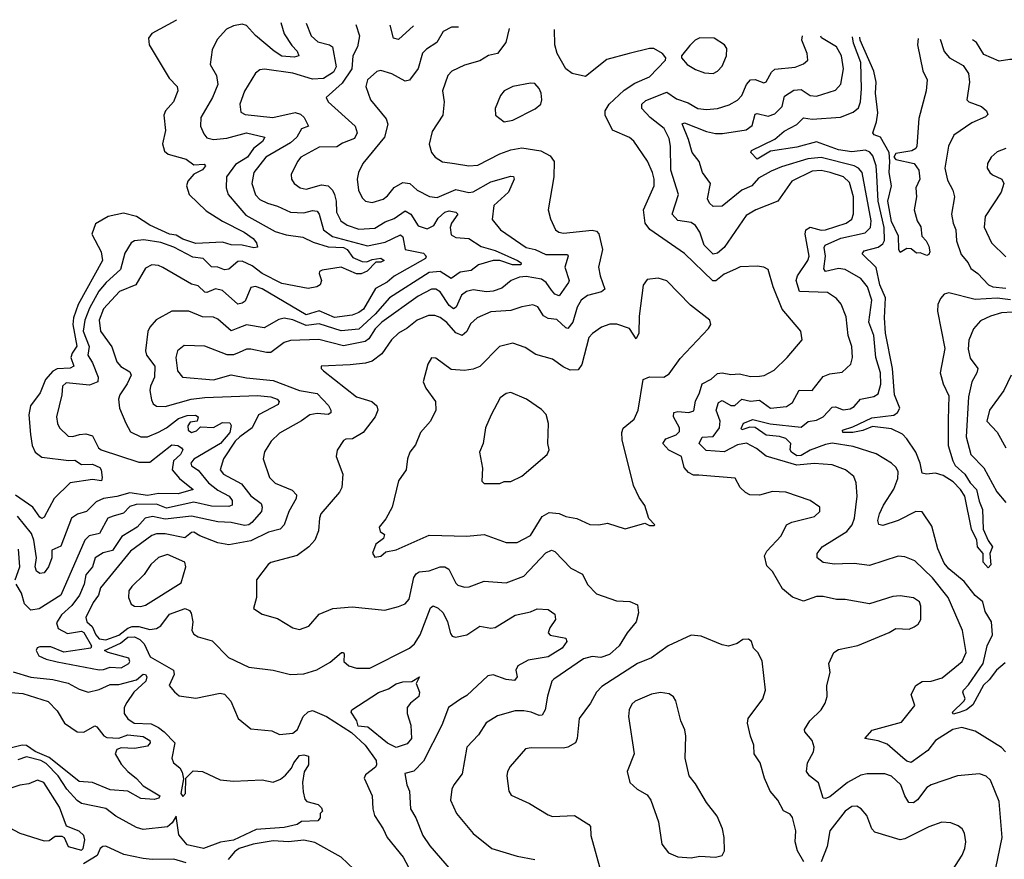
# Model space of a CAD drawing. Extents: x 1552294 to 1694791, y 811929 to 917222.
# Tile 627 of 643: x 1679214 to 1683688, y 910686 to 914499. Entities that reach past the tile are written whole.
import ezdxf

# ---------------------------------------------------------------- set-up
doc = ezdxf.new("R2010")
doc.units = 0

msp = doc.modelspace()

# ---------------------------------------------------------------- linework, layer by layer
at = {"layer": '0CON10XD'}
for points in [[(1679926.2, 914498.6), (1679924.2, 914495), (1679814.6, 914435.4), (1679800, 914415), (1679801.9, 914385), (1679892.7, 914232.7), (1679928.9, 914195), (1679932.2, 914175), (1679912.2, 914125), (1679876.7, 914085), (1679868.5, 914065), (1679877.1, 913995), (1679863.6, 913935), (1679872, 913902), (1679888.5, 913888.5), (1679970, 913865), (1680005, 913839.6), (1680052.7, 913842.7), (1680058, 913835), (1680045, 913817.1), (1680005, 913796.9), (1679977.8, 913765), (1679972.2, 913745), (1679983.5, 913705), (1680060.7, 913630.7), (1680135, 913583.6), (1680234.1, 913534.1), (1680275, 913505.4), (1680290.4, 913485), (1680294.2, 913465.8), (1680278, 913462), (1680225, 913474.8), (1680175, 913476), (1680135, 913488), (1680015, 913481.8), (1679955, 913502.8), (1679925, 913520.4), (1679894.8, 913524.8), (1679805, 913565.4), (1679745, 913605.3), (1679685, 913620.8), (1679615.4, 913604.6), (1679558.3, 913571.7), (1679542.2, 913525), (1679584.8, 913444.8), (1679590.6, 913405), (1679480, 913205), (1679458.8, 913145), (1679455.1, 913114.9), (1679473.2, 913016.8), (1679452, 912985), (1679446.7, 912965), (1679459.7, 912925), (1679443.5, 912916.5), (1679385, 912913), (1679365, 912903.3), (1679332, 912865), (1679306.7, 912805), (1679263.8, 912745), (1679255.9, 912705), (1679263.3, 912615), (1679270.6, 912565), (1679284.3, 912534.3), (1679315, 912512.4), (1679437.5, 912497.5), (1679465, 912498.9), (1679495, 912478.9), (1679545, 912480), (1679577.5, 912465), (1679584.3, 912455), (1679589.5, 912419.5), (1679586, 912405), (1679545, 912410.4), (1679443.1, 912395), (1679370.8, 912325), (1679325, 912239.4), (1679315, 912234.5), (1679305, 912239.5), (1679273.1, 912285), (1679195, 912339.3)], [(1680515.3, 914483.3), (1680538.9, 914425), (1680568.1, 914398.1), (1680622, 914385), (1680635.3, 914375.3), (1680652.6, 914285), (1680640.3, 914259.7), (1680595, 914231.8), (1680545, 914228), (1680455, 914256.2), (1680326.2, 914273.8), (1680305, 914270.9), (1680285, 914255.7), (1680235, 914174.4), (1680214, 914115), (1680219.5, 914079.5), (1680238.1, 914068.1), (1680363.9, 914053.9), (1680465, 914077.9), (1680490.3, 914070.3), (1680507.1, 914055), (1680526.7, 914015), (1680495, 914002.7), (1680474, 913965), (1680445, 913940), (1680332.2, 913875), (1680278.2, 913805), (1680268.9, 913755), (1680285, 913703.8), (1680305, 913682.8), (1680339.4, 913665), (1680385, 913652.1), (1680445, 913624.2), (1680505, 913621.1), (1680545, 913632.5), (1680565, 913629.1), (1680575, 913616.2), (1680594.1, 913544.1), (1680634.6, 913514.6), (1680795, 913471.2), (1680875, 913487.8), (1680945, 913521.3), (1680955, 913512), (1680964.8, 913454.8), (1681048.7, 913438.7), (1681061.5, 913425), (1681058.2, 913415), (1680915, 913333.8), (1680883.2, 913306.8), (1680831.4, 913278.6), (1680776.2, 913185), (1680755, 913168.9), (1680725, 913157.6), (1680645, 913147), (1680575, 913176.9), (1680515, 913158.2), (1680315, 913276.7), (1680285, 913286.9), (1680265, 913282), (1680238.7, 913221.3), (1680225, 913210.9), (1680205, 913207.5), (1680135, 913269.7), (1680103, 913277), (1680065, 913259.2), (1680055, 913261), (1680025, 913289.6), (1679995, 913297.5), (1679865, 913373.8), (1679845, 913382.9), (1679814, 913386), (1679785, 913371.1), (1679741.8, 913295), (1679667.1, 913265), (1679595, 913185.4), (1679574.8, 913135), (1679581.2, 913085), (1679632.8, 913012.8), (1679654.8, 912944.8), (1679674.2, 912924.2), (1679715, 912899.1), (1679721.2, 912885), (1679702.8, 912845), (1679668.9, 912795), (1679662.9, 912775), (1679667.5, 912735), (1679695.9, 912665.9), (1679717.8, 912627.8), (1679765, 912605.3), (1679795, 912604.7), (1679845.4, 912625.4), (1679881.2, 912645), (1679935, 912687.9), (1679975, 912701.9), (1680012.8, 912702.8), (1680025.4, 912695), (1680020.6, 912675), (1679989.3, 912670.7), (1679977.3, 912655), (1679978.9, 912635), (1679995, 912623.7), (1680018, 912632), (1680035, 912650.7), (1680095, 912647), (1680135, 912670.2), (1680168.8, 912668.8), (1680175.3, 912655.3), (1680169.3, 912625), (1680126.8, 912575), (1680005, 912503.9), (1679990.9, 912485), (1679995, 912472.6), (1680025, 912453.4), (1680071.6, 912395), (1680115, 912362.1), (1680165.8, 912335), (1680178.7, 912315), (1680178.7, 912295), (1680165, 912288.4), (1680085, 912290.1), (1680005, 912307.2), (1679881.1, 912281.1), (1679835, 912298.9), (1679743.3, 912296.7), (1679715, 912288.1), (1679685, 912257.8), (1679638.8, 912245), (1679614.2, 912235), (1679576.9, 912165), (1679530, 912155), (1679510.2, 912135), (1679400.7, 911885), (1679302.9, 911822.9), (1679265, 911818.1), (1679236.2, 911846.2), (1679222.5, 911895), (1679197.9, 911935)], [(1680401.2, 914486.2), (1680415.2, 914435), (1680450.8, 914380.8), (1680475.4, 914355), (1680482.5, 914335), (1680461.8, 914328.2), (1680405, 914332.4), (1680369.7, 914355), (1680286.2, 914426.2), (1680245, 914472.7), (1680225, 914477.9), (1680185, 914471.5), (1680153.1, 914455), (1680111.7, 914408.3), (1680088.6, 914361.4), (1680078.9, 914295), (1680108.5, 914245), (1680113.9, 914205), (1680090, 914145), (1680037.5, 914055), (1680036.1, 914015), (1680050.4, 913980.4), (1680065, 913962.7), (1680095, 913954), (1680155, 913960), (1680244.3, 913984.3), (1680327.5, 913965), (1680317.7, 913945), (1680276.2, 913913.8), (1680248.8, 913875), (1680195, 913841.6), (1680153.2, 913785), (1680152.1, 913735), (1680161.5, 913705), (1680205.8, 913654.2), (1680240.9, 913610.9), (1680375, 913536.8), (1680425, 913521.9), (1680500.5, 913510.5), (1680548.2, 913488.2), (1680615, 913467.9), (1680685, 913464.5), (1680702.2, 913455), (1680728.3, 913418.3), (1680770.5, 913400.5), (1680791.4, 913398.6), (1680815, 913409.6), (1680854.7, 913415.3), (1680870, 913405), (1680855, 913397.8), (1680831.7, 913398.3), (1680792.5, 913357.5), (1680765, 913344.1), (1680745, 913345.3), (1680675, 913375.2), (1680589.1, 913360.9), (1680576.7, 913355), (1680574.1, 913345.9), (1680585.8, 913315), (1680578.8, 913295), (1680564.4, 913285.6), (1680525, 913278.8), (1680405, 913301.5), (1680315, 913345.6), (1680270.8, 913380.8), (1680225, 913401.5), (1680205, 913401.3), (1680165, 913365.3), (1680145, 913363.4), (1680115, 913375.6), (1680085, 913376.2), (1680047.1, 913415), (1680000.8, 913420.8), (1679915, 913465.6), (1679855, 913487.7), (1679778.6, 913498.6), (1679735.2, 913494.8), (1679720, 913485), (1679691.9, 913438.1), (1679672.5, 913365), (1679606.5, 913305), (1679574.3, 913265.7), (1679531.3, 913188.7), (1679510, 913135), (1679503.1, 913085), (1679530.2, 913015), (1679524.1, 912975), (1679545, 912940), (1679570, 912875), (1679568.9, 912855), (1679531.5, 912838.5), (1679425, 912849.3), (1679408.2, 912835), (1679405.3, 912795), (1679381.8, 912695), (1679385.6, 912665), (1679395.4, 912645.4), (1679435, 912607.5), (1679455, 912605.5), (1679486.2, 912615), (1679515, 912617.8), (1679545, 912608.9), (1679572.7, 912555), (1679584.8, 912544.8), (1679755, 912490.3), (1679805, 912488.9), (1679905, 912567.9), (1679932, 912565), (1679950, 912555), (1679955.6, 912545), (1679944.4, 912525), (1679913.5, 912495), (1679906.7, 912455), (1679940.3, 912415), (1680002.2, 912365), (1679934.1, 912345.9), (1679845, 912347.8), (1679795, 912337.8), (1679715, 912350.6), (1679655, 912333.5), (1679595, 912325.2), (1679561.3, 912308.7), (1679517.1, 912265), (1679477.2, 912252.8), (1679450, 912235), (1679401.7, 912108.3), (1679359.7, 912090.3), (1679360.2, 912055), (1679345.7, 912015), (1679325, 911987.5), (1679305, 911984.6), (1679291.1, 911995), (1679284.4, 912015), (1679290.4, 912055), (1679278.8, 912135), (1679268, 912165), (1679203.4, 912245)], [(1680741.3, 914477.4), (1680758.2, 914425), (1680749.4, 914375), (1680728.1, 914335), (1680723.4, 914275), (1680679.1, 914210.9), (1680607.1, 914145), (1680615.6, 914125), (1680737.9, 914015), (1680746.9, 913985), (1680735, 913959.1), (1680681.3, 913938.7), (1680655, 913921.9), (1680575, 913919.2), (1680491.5, 913875), (1680475.6, 913855), (1680447.5, 913795), (1680449.2, 913775), (1680461.4, 913755), (1680488, 913735), (1680515, 913728.5), (1680585, 913748.7), (1680615, 913744.1), (1680634.7, 913725), (1680644.3, 913704.3), (1680652.3, 913675), (1680654.2, 913625), (1680673.8, 913585), (1680701.9, 913565), (1680755, 913547.4), (1680827.4, 913552.6), (1680875, 913581.2), (1680915, 913595.8), (1680965, 913630.3), (1680991.2, 913615), (1681025, 913562.2), (1681065, 913549.2), (1681095, 913564.7), (1681115, 913597.5), (1681145, 913624.7), (1681165, 913630.2), (1681195.3, 913625.3), (1681204.4, 913615), (1681176.4, 913575), (1681169.5, 913555), (1681175, 913521.9), (1681195, 913510), (1681255, 913504.8), (1681311.4, 913468.6), (1681375, 913450.9), (1681475.5, 913405), (1681492.1, 913395), (1681490.8, 913385), (1681453.8, 913385), (1681395.4, 913405.4), (1681365, 913404.7), (1681298.9, 913385), (1681265, 913359.7), (1681215, 913352.4), (1681175, 913323.5), (1681125, 913355.2), (1681075, 913351.4), (1680894.9, 913235.1), (1680828.7, 913161.3), (1680755, 913093.3), (1680675, 913085.5), (1680575, 913117.6), (1680515, 913110.5), (1680455, 913135.7), (1680416.3, 913143.7), (1680392.1, 913137.9), (1680325, 913098.9), (1680245, 913113.7), (1680205, 913098.2), (1680175, 913085.4), (1680115, 913138.2), (1680095, 913148), (1680045, 913149.4), (1679982.5, 913175), (1679905, 913175.5), (1679834.7, 913135.3), (1679805, 913102.5), (1679796.9, 913083.1), (1679785.4, 912995), (1679790.7, 912975), (1679828, 912925), (1679827, 912875), (1679808.7, 912835), (1679805.9, 912815), (1679812.3, 912772.3), (1679821.1, 912755), (1679835, 912744.5), (1679875, 912741.9), (1679993.7, 912776.3), (1680055, 912783.9), (1680295, 912792.5), (1680355.5, 912785.5), (1680384.4, 912775), (1680393.1, 912765), (1680389.1, 912750.9), (1680299.5, 912705), (1680270, 912645), (1680215, 912605.2), (1680193.4, 912585), (1680140.4, 912505), (1680124.6, 912455), (1680140, 912435), (1680221.1, 912391.1), (1680265, 912337.1), (1680311.3, 912301.3), (1680316.1, 912285), (1680312.5, 912265), (1680268.8, 912215), (1680254.8, 912205.2), (1680235, 912202.6), (1680175, 912215.5), (1680115, 912219.3), (1679995, 912244.4), (1679875, 912230.4), (1679817.5, 912242.5), (1679784.3, 912235.7), (1679747.1, 912195), (1679678.7, 912151.3), (1679635, 912088.8), (1679592.7, 912077.3), (1679557.3, 912055), (1679544.8, 912015), (1679515, 911978.1), (1679506.3, 911935), (1679485.5, 911885), (1679451.3, 911838.7), (1679403.5, 911796.5), (1679380.6, 911759.4), (1679389.4, 911735), (1679431.2, 911711.2), (1679495, 911722.1), (1679505, 911716.5), (1679540.8, 911655), (1679537.8, 911645), (1679415, 911627.5), (1679355, 911650.4), (1679305, 911650.4), (1679294.1, 911645.9), (1679289.6, 911635), (1679300.8, 911610.8), (1679334.4, 911594.4), (1679385, 911582.2), (1679575, 911547.3), (1679595, 911547.5), (1679625, 911558.5), (1679675, 911555.5), (1679709.6, 911575), (1679714.6, 911585), (1679709.6, 911599.6), (1679615.7, 911625), (1679600, 911635), (1679671.6, 911668.4), (1679705.6, 911695), (1679735, 911696.3), (1679760, 911685), (1679780, 911665), (1679806.7, 911605), (1679912.2, 911545), (1679916.4, 911525), (1679893.5, 911475), (1679916.7, 911446.7), (1679938.2, 911428.2), (1680015, 911417.6), (1680125, 911441.1), (1680145, 911436.2), (1680173.6, 911405), (1680206, 911325), (1680265, 911278), (1680359.7, 911269.7), (1680395, 911252.9), (1680455, 911259.4), (1680476.5, 911275), (1680502, 911335), (1680524.3, 911355.7), (1680545, 911362.1), (1680608.5, 911335), (1680722.1, 911262.1), (1680784, 911205), (1680833.9, 911135), (1680835.5, 911115), (1680830, 911105), (1680785, 911070), (1680778.5, 911055), (1680815.5, 910975), (1680818.8, 910915), (1680826.8, 910885), (1680865.4, 910825), (1680883.1, 910785), (1680956.1, 910696.1), (1680980.5, 910650.5)], [(1681438.4, 914459.1), (1681422.7, 914395), (1681385.6, 914345), (1681344.7, 914335.3), (1681305, 914311.8), (1681235, 914292.5), (1681178, 914265), (1681158.9, 914245), (1681135.6, 914175), (1681142.2, 914125), (1681136.9, 914065), (1681088.8, 913991.2), (1681074.2, 913934.2), (1681085.8, 913895), (1681102, 913875), (1681135, 913853.1), (1681190, 913845), (1681255, 913835.4), (1681295, 913838.8), (1681395, 913890), (1681445, 913908), (1681495, 913916.2), (1681582.6, 913902.6), (1681625, 913881.2), (1681642.5, 913855), (1681641.1, 913785), (1681615.8, 913635.8), (1681626.1, 913593.9), (1681648.6, 913545), (1681663.5, 913533.5), (1681685, 913529.3), (1681815, 913543.1), (1681835, 913538.2), (1681845, 913526.9), (1681861.6, 913455), (1681843.8, 913375), (1681850.9, 913335), (1681872.7, 913275), (1681857, 913263), (1681793.3, 913246.7), (1681765, 913224.6), (1681746.2, 913193.8), (1681727.7, 913125), (1681705, 913096.2), (1681695, 913099.1), (1681655, 913136.9), (1681615, 913142.5), (1681594.2, 913154.2), (1681567.5, 913195), (1681545, 913204.4), (1681495.6, 913195.6), (1681445, 913177.7), (1681355, 913171.8), (1681293.3, 913145), (1681262.4, 913117.6), (1681245, 913082.5), (1681225, 913064.7), (1681195, 913077.5), (1681155, 913123.3), (1681125, 913146.2), (1681100, 913155), (1681071.2, 913155), (1681020, 913135), (1680975, 913097.5), (1680935, 913074.6), (1680903.1, 913045), (1680858.8, 912981.2), (1680815, 912948.9), (1680785, 912939.3), (1680715, 912931.5), (1680583.9, 912926.1), (1680583.3, 912915), (1680593.8, 912905), (1680745, 912786.5), (1680814.7, 912764.7), (1680836.9, 912745), (1680840.9, 912725), (1680829.1, 912695), (1680775, 912624.4), (1680725.9, 912595.9), (1680695.7, 912594.3), (1680685, 912588), (1680655.9, 912544.1), (1680652, 912515), (1680681.9, 912435), (1680677.3, 912375), (1680666.6, 912353.4), (1680582.5, 912255), (1680575.5, 912235), (1680572.2, 912177.8), (1680554.4, 912135), (1680528.1, 912105), (1680475, 912066.5), (1680355.5, 912034.5), (1680342.9, 912025), (1680290, 911955), (1680290, 911875), (1680276.2, 911825), (1680315, 911799.4), (1680385, 911779.4), (1680455, 911736.7), (1680485, 911730), (1680527.5, 911745), (1680575, 911799.2), (1680637.5, 911825), (1680725, 911832.7), (1680873.2, 911816.8), (1680935, 911833.5)], [(1681207.8, 914465.2), (1681176, 914464), (1681137.7, 914445), (1681109.1, 914395), (1681061.9, 914365), (1681043.9, 914346.1), (1681025, 914277.5), (1680985, 914223.3), (1680965, 914219.1), (1680905, 914252.9), (1680855, 914267.3), (1680837.3, 914262.7), (1680794, 914225), (1680786.2, 914195), (1680808.5, 914135), (1680879, 914049), (1680886.5, 914025), (1680871.8, 913965), (1680773.3, 913845), (1680753.6, 913805), (1680747.8, 913775), (1680752.9, 913725), (1680769.8, 913689.8), (1680785.4, 913675.4), (1680815, 913668.8), (1680865, 913684.1), (1680885, 913698.8), (1680915, 913736.1), (1680955, 913759.2), (1680987.1, 913755), (1681020, 913725), (1681075.4, 913695.4), (1681111.2, 913691.2), (1681195, 913727.6), (1681255, 913714), (1681275, 913716.4), (1681355, 913762.3), (1681445, 913788.4), (1681457.1, 913787.1), (1681461.2, 913775), (1681435.3, 913715), (1681367.7, 913655), (1681360.7, 913590.7), (1681399.2, 913545), (1681515.5, 913465), (1681555.6, 913455), (1681605, 913433), (1681702.4, 913432.4), (1681706.4, 913425), (1681691.4, 913375), (1681710.8, 913315), (1681707.1, 913305), (1681665, 913245.4), (1681645, 913252), (1681630.5, 913270.5)], [(1681003.1, 914470.6), (1680935, 914409.2), (1680911.9, 914415), (1680896.6, 914473.3)], [(1683638.8, 910595), (1683677.3, 910785), (1683665, 910949.4), (1683625.2, 911045.2), (1683605, 911064.4), (1683575, 911074.3), (1683475, 911065.6), (1683355, 911024.4), (1683335, 911012.5), (1683293.6, 910956.4), (1683275, 910942.1), (1683254, 910944), (1683236, 910975), (1683216.9, 911025), (1683175, 911063.8), (1683145, 911074.6), (1683065, 911074.6), (1683035, 911068.5), (1682975, 911034.7), (1682895, 910970), (1682875, 910962.1), (1682865, 910964.4), (1682843.8, 911033.8), (1682802.7, 911065), (1682788.9, 911085), (1682793.4, 911125), (1682820, 911175), (1682824.1, 911195), (1682814.1, 911225), (1682781.1, 911265), (1682779.4, 911275), (1682804.6, 911315.4), (1682855.8, 911365), (1682874.2, 911395), (1682882.5, 911425), (1682880.8, 911475), (1682896, 911535), (1682890, 911575), (1682912.5, 911625), (1682935, 911638.9), (1683022.8, 911657.2), (1683164.3, 911715.7), (1683195, 911733.8), (1683255, 911730.8), (1683278.3, 911741.7), (1683295.7, 911754.3), (1683308.8, 911775), (1683308.5, 911835), (1683302.9, 911855), (1683275, 911872.9), (1683215, 911881.9), (1683180.5, 911879.5), (1683075, 911846.9), (1682965, 911865.7), (1682925, 911865.7), (1682865, 911880), (1682835, 911879.1), (1682775, 911858.7), (1682725, 911876.7), (1682679.1, 911915), (1682635, 911993.8), (1682608.3, 912018.3), (1682598.1, 912065), (1682608.1, 912085), (1682674.3, 912155), (1682698, 912205), (1682722.8, 912217.2), (1682825, 912242.9), (1682848.8, 912265), (1682850, 912285), (1682806.2, 912316.2), (1682695, 912352.7), (1682635, 912356.5), (1682575, 912340), (1682531.7, 912341.7), (1682511.2, 912351.2), (1682487.5, 912375), (1682465, 912416.7), (1682299.8, 912430.2), (1682275, 912430.9), (1682252.1, 912442.1), (1682233.8, 912465), (1682220.9, 912515), (1682164, 912544), (1682135.5, 912575), (1682150, 912595), (1682196, 912614), (1682211.7, 912628.3), (1682212.2, 912645), (1682184.7, 912695), (1682185.4, 912714.6), (1682205, 912719.7), (1682255, 912715.8), (1682276.8, 912723.2), (1682283.9, 912766.1), (1682303.4, 912805), (1682314.7, 912845), (1682355, 912866.7), (1682385, 912891.7), (1682405, 912895.3), (1682445, 912886.9), (1682485, 912890), (1682535, 912878.9), (1682575, 912879.4), (1682596.6, 912883.4), (1682642, 912908), (1682700.6, 912965), (1682768.8, 913045), (1682763.8, 913085), (1682677.8, 913185), (1682637.5, 913285), (1682614.4, 913364.4), (1682595.6, 913375.6), (1682565, 913378.9), (1682486.8, 913376.8), (1682466.2, 913366.2), (1682415, 913343.6), (1682377.4, 913312.6), (1682362.7, 913312.7), (1682235, 913436.9), (1682076.6, 913546.6), (1682055.3, 913575), (1682048.2, 913635), (1682096.1, 913745), (1682097.3, 913775), (1682089.6, 913805), (1682066.6, 913856.6), (1682005, 913947.5), (1681985, 913964.3), (1681906.9, 913996.9), (1681874.5, 914065), (1681873.6, 914085), (1681891.8, 914115), (1681961.1, 914178.9), (1682009.1, 914210.9), (1682075, 914238.8), (1682148, 914315), (1682150, 914325), (1682134, 914345), (1682095, 914367.8), (1682075, 914368.2), (1681982.5, 914345), (1681881.7, 914318.3), (1681785, 914241.2), (1681723.7, 914253.7), (1681695, 914275.6), (1681655.4, 914345), (1681646, 914385), (1681644.3, 914453.6)], [(1683692.9, 911175), (1683674.5, 911194.5), (1683555, 911268.5), (1683494.6, 911284.6), (1683453.1, 911275), (1683375.6, 911225), (1683340, 911180), (1683265, 911126.5), (1683245, 911132), (1683226.8, 911146.8), (1683155, 911208.8), (1683115, 911224.7), (1683053.8, 911235), (1683087.6, 911272.4), (1683221.1, 911308.9), (1683281.1, 911385), (1683264.4, 911435), (1683285.8, 911475), (1683315, 911492.9), (1683355, 911495.4), (1683405, 911510.4), (1683495.9, 911585), (1683514.8, 911625.2), (1683497.5, 911725), (1683431.9, 911875), (1683361, 911965), (1683281.3, 912041.3), (1683235, 912059.6), (1683205, 912063.3), (1683075, 912020.4), (1683005, 912028.8), (1682951.9, 912028.1), (1682916.1, 912026.1), (1682864.7, 912034.7), (1682837.5, 912055), (1682836.7, 912075), (1682860, 912105), (1682972.9, 912175), (1682996.7, 912205), (1683006.7, 912235), (1683018.7, 912335), (1683014.5, 912395), (1683004.6, 912424.6), (1682965.8, 912455), (1682905, 912477.8), (1682824, 912484), (1682745, 912475.8), (1682606.3, 912516.3), (1682562.2, 912552.2), (1682516.2, 912576.2), (1682475, 912567.6), (1682415, 912537), (1682332.7, 912542.7), (1682301.2, 912575), (1682315, 912602.7), (1682365, 912605.8), (1682393.9, 912645), (1682397.4, 912675), (1682377.8, 912725), (1682389.5, 912760.5), (1682405, 912769.7), (1682445, 912747.1), (1682463.4, 912746.6), (1682495, 912776.2), (1682535, 912766.9), (1682575, 912771.4), (1682625, 912734.3), (1682697.4, 912742.6), (1682725, 912760), (1682755, 912816.1), (1682815, 912814.5), (1682865, 912878.2), (1682895, 912891.1), (1682951.2, 912898.8), (1682990, 912935), (1682998.5, 912965), (1682994.7, 913014.7), (1682978.9, 913065), (1682969.6, 913149.6), (1682947, 913207), (1682925, 913232.2), (1682885, 913259.2), (1682756.9, 913265), (1682742.3, 913315), (1682748, 913335), (1682794.7, 913405), (1682801.7, 913425), (1682783.3, 913525), (1682785.3, 913545), (1682805, 913556.8), (1682855, 913543.6), (1682875, 913544.2), (1682968.9, 913575), (1682995, 913593.6), (1683003, 913617), (1683001.7, 913695), (1682985, 913759.1), (1682956.5, 913785), (1682896.5, 913805), (1682855, 913814.5), (1682815, 913810.6), (1682722.7, 913765), (1682658.6, 913675), (1682559.2, 913635), (1682515, 913609.5), (1682415, 913464.6), (1682385, 913438.4), (1682365, 913434.1), (1682323.8, 913475), (1682304, 913534), (1682285, 913563.6), (1682265, 913577.1), (1682205, 913586.9), (1682178.8, 913615), (1682206.8, 913705), (1682172, 913815), (1682171, 913925), (1682165, 913959.2), (1682142.1, 914005), (1682078.2, 914055), (1682040, 914095), (1682040, 914115), (1682058.3, 914131.7), (1682155, 914169.7), (1682199, 914139), (1682250.7, 914120.7), (1682295, 914095.3), (1682335, 914090.8), (1682385, 914094.7), (1682437.8, 914112.2), (1682475, 914133.1), (1682495.3, 914155), (1682516.9, 914205), (1682534.1, 914225.9), (1682555, 914227.4), (1682595, 914211.5), (1682605, 914216.7), (1682629.7, 914260.3), (1682645, 914274.5), (1682736.9, 914283.1), (1682775, 914297.8), (1682794.4, 914315), (1682791.2, 914345), (1682767, 914405), (1682771.3, 914426.1)], [(1682365, 914254.4), (1682385, 914264.3), (1682405, 914288), (1682425.6, 914335), (1682427.1, 914367.1), (1682416.7, 914385), (1682370, 914415), (1682304.3, 914415.7), (1682283.3, 914405), (1682258.5, 914381.5), (1682221.2, 914335), (1682221.2, 914325), (1682246, 914295), (1682285, 914272.5), (1682325, 914257.5), (1682365, 914254.4)], [(1683691.7, 911578.3), (1683652.6, 911545), (1683619.2, 911500.8), (1683592.7, 911477.3), (1683545, 911388.4), (1683515.1, 911364.9), (1683483.1, 911353.1), (1683454.7, 911344.7), (1683451.5, 911355), (1683504, 911405), (1683509.1, 911415), (1683499.2, 911445), (1683502, 911455), (1683525, 911478.4), (1683590.9, 911575), (1683610.3, 911655), (1683634.6, 911705), (1683630, 911765), (1683601.3, 911811.3), (1683589.4, 911855), (1683555, 911884.3), (1683505, 911947.5), (1683435, 912004.5), (1683415, 912031.4), (1683385, 912096.2), (1683358.7, 912198.7), (1683315, 912264.2), (1683285, 912265.6), (1683205, 912224.6), (1683135, 912201.4), (1683117.1, 912207.1), (1683113.3, 912225), (1683120.4, 912255), (1683138.5, 912295), (1683185, 912366.9), (1683204.1, 912415), (1683205.4, 912445), (1683196.4, 912465), (1683175.7, 912485.7), (1683105, 912527.9), (1683000.8, 912560.8), (1682905.4, 912575.4), (1682875, 912570), (1682805, 912544.5), (1682765, 912519.9), (1682745, 912517.7), (1682720, 912535), (1682714.2, 912545), (1682717, 912575), (1682695, 912596.5), (1682665.9, 912605.9), (1682605, 912611.6), (1682555, 912647.6), (1682532.1, 912647.9), (1682495, 912636.2), (1682491.8, 912641.8), (1682503.4, 912666.6), (1682545, 912683.5), (1682623.2, 912663.2), (1682765, 912648.8), (1682796.1, 912673.9), (1682835, 912680.9), (1682865, 912694.7), (1682905, 912740), (1682921.1, 912741.1), (1682955, 912727.2), (1682987.8, 912732.2), (1683005, 912742.5), (1683034.4, 912775.6), (1683095, 912787.5), (1683115, 912799.5), (1683127, 912843), (1683125.5, 912895), (1683104.2, 912965), (1683094.2, 913064.2), (1683072.8, 913125), (1683085.7, 913225), (1683065.8, 913285), (1683035, 913324.1), (1682964.7, 913364.8), (1682935, 913369.2), (1682875.3, 913355.3), (1682867.3, 913367.3), (1682874.8, 913425), (1682868.8, 913465), (1682873.2, 913475), (1682945, 913507.2), (1683055, 913530.5), (1683080.2, 913555), (1683082.8, 913585), (1683041.3, 913805), (1683025.3, 913825), (1683005, 913834.8), (1682855, 913873.6), (1682795, 913866.7), (1682675, 913829.8), (1682628.4, 913811.6), (1682571.3, 913778.7), (1682541.2, 913745), (1682495, 913725.3), (1682405, 913652.1), (1682365, 913651.1), (1682347.8, 913665), (1682339.1, 913685), (1682352.9, 913755), (1682316.7, 913805), (1682300.5, 913855), (1682268.8, 913895), (1682253.1, 913955), (1682223.7, 914026.3), (1682235, 914030), (1682335, 913991.1), (1682375, 913982.6), (1682407.7, 913982.3), (1682515, 913999.1), (1682541.6, 914018.4), (1682555, 914070), (1682565, 914073.2), (1682615, 914060), (1682645, 914071.8), (1682677.8, 914105), (1682688.6, 914151.4), (1682731.4, 914178.6), (1682765, 914181.1), (1682805, 914154.7), (1682835, 914151.3), (1682920.9, 914179.1), (1682945, 914206), (1682956.4, 914275), (1682947.6, 914335), (1682925.6, 914375.6), (1682856.6, 914416.6), (1682853.6, 914424.1)], [(1683716, 913226), (1683655, 913233.8), (1683555, 913228.5), (1683435, 913258.3), (1683415, 913252.9), (1683397, 913233), (1683385.8, 913205), (1683383.7, 913175), (1683417.1, 913005), (1683395.5, 912895), (1683410, 912845), (1683435, 912790), (1683432.1, 912682.1), (1683432, 912565), (1683453.3, 912495), (1683464.7, 912474.7), (1683508, 912435), (1683532.5, 912395), (1683560.7, 912365), (1683572.9, 912312.9), (1683589.1, 912275), (1683591.9, 912185), (1683614.1, 912134.1), (1683634.4, 912105), (1683622.2, 912075), (1683626.2, 912023.8), (1683615, 912009.2), (1683591.4, 912035), (1683592, 912075), (1683566.2, 912105), (1683562.4, 912135), (1683538.4, 912185), (1683508.1, 912335), (1683488.1, 912365), (1683455, 912400.8), (1683409.2, 912429.2), (1683375, 912439.2), (1683334.8, 912434.8), (1683315, 912438.9), (1683305.8, 912485), (1683286.1, 912535), (1683245, 912596.2), (1683225, 912616), (1683175, 912640.8), (1683088.4, 912651.6), (1683045, 912633.5), (1683000, 912625), (1682954, 912625), (1682952, 912635), (1682999.4, 912650.6), (1683085, 912691.2), (1683185, 912703.6), (1683202, 912715), (1683213.7, 912735), (1683189, 912795), (1683179.7, 912915), (1683148.2, 913075), (1683143.8, 913145), (1683148.2, 913235), (1683122.5, 913295), (1683105, 913373.8), (1683041.2, 913435), (1683051.6, 913448.4), (1683115, 913466.1), (1683135, 913481.1), (1683143.6, 913496.4), (1683142.5, 913555), (1683114.9, 913675), (1683108.8, 913791.2), (1683105.7, 913835), (1683089.9, 913879.9), (1683077.3, 913897.3), (1683056.6, 913906.6), (1682995, 913899.3), (1682935, 913907.1), (1682835, 913943.6), (1682745, 913919.1), (1682625, 913902), (1682565, 913865.4), (1682536.2, 913895), (1682538.8, 913905), (1682645, 913955.9), (1682687.7, 913992.3), (1682745, 914023.1), (1682775, 914052.3), (1682815, 914046.8), (1682943.3, 914056.7), (1683001, 914079), (1683025, 914098.5), (1683034.2, 914125), (1683038.7, 914185), (1683036.1, 914305), (1683002.8, 914392.8), (1682998.2, 914420.8)], [(1683296.1, 914413.4), (1683292.9, 914385), (1683317.1, 914267.1), (1683336.9, 914225), (1683333.1, 914175), (1683299.8, 914050.2), (1683290.3, 913925), (1683286.1, 913913.9), (1683267.2, 913902.8), (1683195, 913891.5), (1683186.4, 913875), (1683194.2, 913864.2), (1683278.8, 913845), (1683299.2, 913815), (1683304, 913775), (1683285.8, 913735), (1683288.2, 913695), (1683278.8, 913635), (1683292, 913585), (1683307.8, 913557.8), (1683313.1, 913515), (1683332.5, 913495), (1683345, 913470), (1683348.8, 913445), (1683345, 913432.5), (1683335, 913427.5), (1683305, 913440), (1683288.3, 913438.3), (1683265, 913457.5), (1683245, 913460), (1683215, 913442), (1683208.6, 913455), (1683207.5, 913515), (1683175, 913581.9), (1683158.4, 913675), (1683175.2, 913745), (1683163.8, 913805), (1683168.2, 913855), (1683163.9, 913895), (1683125.6, 913965), (1683096.2, 913976.2), (1683090, 913985), (1683107.6, 914035), (1683113.2, 914075), (1683102.4, 914165), (1683106.1, 914215), (1683094.1, 914265), (1683032.2, 914405), (1683031.4, 914420)], [(1683395.5, 914410.9), (1683413.9, 914353.9), (1683438.1, 914325), (1683501.3, 914291.3), (1683524.5, 914254.5), (1683529.5, 914215), (1683517.5, 914135), (1683526.2, 914125), (1683584, 914104), (1683606.7, 914085), (1683612.5, 914067.5), (1683602.9, 914057.1), (1683540.1, 914029.9), (1683458.6, 913975), (1683434.6, 913925), (1683417.2, 913825), (1683429.3, 913769.3), (1683453.5, 913725), (1683460.9, 913695), (1683448, 913615), (1683455.9, 913575), (1683467.4, 913545), (1683469.7, 913495), (1683492.3, 913432.3), (1683523.2, 913395), (1683535, 913368.9), (1683566.9, 913346.9), (1683616.5, 913295), (1683636.2, 913286.2), (1683695, 913279.6)], [(1683982.1, 914396.3), (1683967.7, 914392.3), (1683915, 914348.5), (1683875, 914328.6), (1683822.8, 914317.2), (1683712.5, 914317.5), (1683665, 914310.6), (1683595, 914341.2), (1683561.2, 914395), (1683543.8, 914407.2)], [(1681415, 914035.6), (1681455, 914041.8), (1681556.4, 914093.6), (1681582, 914115), (1681586.9, 914135), (1681583.1, 914165), (1681575, 914186), (1681555, 914208.6), (1681535, 914210.6), (1681455, 914195.5), (1681416, 914175), (1681398.6, 914155), (1681374.2, 914095), (1681376, 914065), (1681415, 914035.6)], [(1683695, 913914.5), (1683655, 913898.9), (1683627.5, 913875), (1683612, 913845), (1683610, 913825), (1683622.5, 913805), (1683633.9, 913793.9), (1683675.8, 913775), (1683685.5, 913755.5), (1683673.3, 913715), (1683600, 913605), (1683596.7, 913556.7), (1683630, 913485), (1683695, 913421.9)], [(1681630.5, 913270.5), (1681606, 913305), (1681585, 913320.8), (1681515, 913332), (1681485, 913329.2), (1681447.5, 913315), (1681405, 913280.3), (1681365, 913265.6), (1681335, 913262.5), (1681275, 913272), (1681244.5, 913265), (1681221.7, 913248.3), (1681197.1, 913192.9), (1681185, 913185.7), (1681165, 913200.6), (1681125, 913263.4), (1681105, 913275.8), (1681085, 913274.7), (1681025, 913242.6), (1680859.3, 913125), (1680829.6, 913095), (1680801, 913049), (1680783, 913037), (1680685, 913018.4), (1680573.4, 913046.6), (1680445, 913041.9), (1680415, 913033.5), (1680355, 912988), (1680335, 912987), (1680265, 913002.9), (1680245, 913002.4), (1680211.8, 912988.2), (1680185, 912977.5), (1680156.5, 912976.5), (1680055, 913016), (1679960.8, 913019.2), (1679930.8, 912995), (1679922.9, 912965), (1679931.1, 912905), (1679954.2, 912875), (1680095, 912863.8), (1680175, 912886), (1680245, 912872.2), (1680365, 912860), (1680485, 912814.5), (1680565, 912801.1), (1680617.5, 912747.5), (1680627.6, 912725), (1680627, 912713), (1680615, 912705.4), (1680565, 912710.3), (1680532.9, 912705), (1680495, 912676.9), (1680395, 912621.5), (1680356.2, 912585), (1680325.8, 912535.8), (1680320, 912505), (1680349.7, 912419.7), (1680374.8, 912394.8), (1680452.6, 912362.6), (1680471.9, 912341.9), (1680470, 912325), (1680436.7, 912265), (1680415.7, 912204.3), (1680397.1, 912185), (1680345, 912172), (1680265, 912131.7), (1680165, 912113.5), (1680115, 912123.6), (1680032.5, 912155), (1680005, 912171.8), (1679995, 912170.5), (1679965, 912146.6), (1679875.3, 912164.7), (1679835, 912163.5), (1679814, 912156), (1679718.2, 912085), (1679581.2, 911918.8), (1679572.4, 911885), (1679547.4, 911852.6), (1679514.6, 911785), (1679519.6, 911765), (1679543.6, 911743.6), (1679559.7, 911705), (1679575, 911687.2), (1679605, 911683.1), (1679664.3, 911704.3), (1679705, 911735.1), (1679725, 911742.7), (1679755, 911744.1), (1679805, 911729.2), (1679835, 911733.8), (1679855, 911746.1), (1679895, 911798.7), (1679965.2, 911825.2), (1679985.6, 911815.6), (1679993.8, 911803.8), (1680000.3, 911765), (1679996.8, 911725), (1680005, 911709.1), (1680025, 911696.9), (1680088.4, 911678.4), (1680163.2, 911603.2), (1680255, 911558.2), (1680365.4, 911545.4), (1680445, 911525.5), (1680505, 911528.5), (1680563.7, 911546.3), (1680625, 911581.9), (1680675.8, 911625.8), (1680685.7, 911625.7), (1680688.3, 911618.3), (1680687.5, 911585), (1680710, 911565), (1680744.7, 911554.7), (1680805, 911553.8), (1680985, 911645.3), (1681007.6, 911665), (1681034, 911705), (1681081.3, 911828.7), (1681092.1, 911837.9), (1681115, 911826.9), (1681138.2, 911805), (1681158, 911765), (1681171.1, 911711.1), (1681179.4, 911699.4), (1681194.6, 911694.6), (1681245, 911705.3), (1681305, 911745.3), (1681355, 911735.9), (1681375, 911738.7), (1681464.7, 911795.3), (1681535, 911810), (1681565, 911824.3), (1681615, 911820), (1681645, 911800), (1681649.1, 911775), (1681622, 911738), (1681615.6, 911715), (1681625, 911704.5), (1681695, 911690), (1681700, 911675), (1681678.5, 911645), (1681615, 911605.2), (1681525, 911590), (1681477.5, 911565), (1681468.2, 911545), (1681474.4, 911515), (1681461.7, 911498.3), (1681425, 911502.4), (1681365, 911524.4), (1681340.7, 911519.3), (1681245, 911429.6), (1681216.9, 911413.1), (1681162.7, 911375), (1681132.7, 911295), (1681048.2, 911131.8), (1681005, 911086.4), (1680964.7, 911075.3), (1680972.5, 911025), (1680985.5, 910995), (1680989.5, 910915), (1681014.6, 910874.6), (1681045.4, 910795), (1681077.3, 910747.3), (1681174.4, 910635)], [(1680827.7, 912057.7), (1680855, 912062.5), (1680878.3, 912081.7), (1680925, 912092), (1681075, 912157.8), (1681245, 912153.5), (1681325, 912161.4), (1681425, 912125.5), (1681475, 912124.5), (1681535, 912157.3), (1681587.2, 912242.8), (1681619.2, 912260.8), (1681665, 912256.8), (1681695, 912242.3), (1681745, 912233.5), (1681805, 912206.9), (1681845, 912205.5), (1681885, 912212.9), (1681965, 912187.5), (1682055, 912212.5), (1682075, 912202.5), (1682095, 912202.5), (1682100, 912205), (1682073.3, 912233.3), (1682055, 912292.5), (1682029.1, 912329.1), (1682003.4, 912383.4), (1681951.4, 912591.4), (1681950.5, 912625), (1681956.6, 912643.4), (1682005.7, 912685), (1682024.4, 912725), (1682047.5, 912865), (1682075, 912876.9), (1682140, 912875), (1682165, 912890), (1682215, 912960), (1682343, 913097), (1682353.8, 913115), (1682350, 913135), (1682262.6, 913202.6), (1682155, 913312.9), (1682115, 913325.6), (1682065, 913319.2), (1682046.8, 913293.2), (1682028.1, 913151.9), (1682026.5, 913075), (1682015, 913050), (1681985, 913095.8), (1681926.4, 913116.4), (1681895, 913116.7), (1681857.6, 913102.4), (1681816.3, 913073.7), (1681800.6, 913055), (1681767.4, 912932.6), (1681751.7, 912908.3), (1681715, 912907.9), (1681682.8, 912922.8), (1681635, 912956.9), (1681559.1, 912979.1), (1681510.9, 913010.9), (1681455, 913030), (1681394.7, 913015.3), (1681305, 912924.3), (1681275, 912911.1), (1681234.4, 912905.6), (1681175, 912910), (1681105, 912961.2), (1681085, 912963.3), (1681068, 912935), (1681048, 912855), (1681060, 912825), (1681104, 912765), (1681104.2, 912725), (1681080, 912675), (1681035.5, 912624.5), (1681012.1, 912567.9), (1680986, 912535), (1680976, 912505), (1680970.6, 912455), (1680935.6, 912405), (1680905.8, 912285), (1680877, 912233), (1680846.7, 912195), (1680852.5, 912175), (1680871.7, 912161.7), (1680866.7, 912143.3), (1680832.6, 912117.4), (1680816.4, 912076.4), (1680827.7, 912057.7)], [(1683775, 913173.6), (1683675, 913166.9), (1683625, 913152.7), (1683578.8, 913131.2), (1683546.9, 913095), (1683526.8, 913043.2), (1683523, 913003), (1683532.2, 912962.2), (1683566.9, 912915), (1683563.1, 912895), (1683540.4, 912855), (1683524.3, 912785.7), (1683513.8, 912605), (1683535.3, 912525), (1683594.5, 912464.5), (1683653, 912355), (1683695, 912306.2)], [(1683719.1, 912885), (1683685, 912815.6), (1683620, 912725), (1683607.8, 912675), (1683655.3, 912625.3), (1683694.5, 912555)], [(1681395, 912393.3), (1681415, 912401.2), (1681445, 912402.2), (1681495, 912425.6), (1681611.2, 912525), (1681620, 912545), (1681614, 912575), (1681617.1, 912665), (1681606.2, 912706.2), (1681585, 912728.6), (1681516.2, 912776.2), (1681445, 912805.6), (1681425, 912800.6), (1681397.6, 912782.4), (1681355.6, 912705), (1681331.1, 912645), (1681319.4, 912575), (1681302.5, 912535), (1681317, 912463), (1681313.9, 912403.9), (1681325, 912393.3), (1681395, 912393.3)], [(1679193.3, 911955), (1679214.1, 912015), (1679209.3, 912095)], [(1679765, 911834.4), (1679785, 911840), (1679947.6, 911942.4), (1679968.8, 912015), (1679964, 912035), (1679885, 912069.6), (1679845, 912056.9), (1679810, 912025), (1679780.2, 911979.8), (1679723.1, 911925), (1679710, 911905), (1679709.2, 911875), (1679721.2, 911845), (1679735.9, 911835.9), (1679765, 911834.4)], [(1680935, 911833.5), (1680965, 911846.5), (1680983.2, 911866.8), (1681004.5, 911965.5), (1681015, 911982.5), (1681028.9, 911991.1), (1681075, 911995.9), (1681125, 912014.3), (1681145, 912014.2), (1681163.3, 912003.3), (1681195, 911940.8), (1681205, 911931.4), (1681235, 911921.9), (1681256.3, 911923.7), (1681325, 911949.5), (1681425, 911941.8), (1681505, 911971.5), (1681605, 912077.5), (1681630.3, 912090.3), (1681645, 912084.2), (1681718.9, 912008.9), (1681770.7, 911980.7), (1681794.5, 911934.5), (1681835, 911891.2), (1681925, 911859.2), (1681986.4, 911856.4), (1682021.2, 911841.2), (1682025.8, 911805.8), (1682015.5, 911765), (1681973.9, 911715), (1681938, 911655), (1681894.3, 911615.7), (1681855, 911602.3), (1681815, 911606.8), (1681775, 911597.3), (1681640.6, 911505), (1681632.2, 911495), (1681612.4, 911427.6), (1681602.2, 911365), (1681588.5, 911341.5), (1681575, 911339.1), (1681538, 911355), (1681505, 911360.8), (1681465, 911360.9), (1681385, 911338.5), (1681333.5, 911306.5), (1681298.7, 911251.3), (1681245.6, 911195), (1681224.5, 911075), (1681186.2, 911025), (1681178.2, 911005), (1681171.9, 910955), (1681198.4, 910895), (1681275, 910802.8), (1681359.2, 910735), (1681475, 910700.5), (1681555, 910685.4)], [(1682776.9, 910675), (1682747.3, 910725), (1682738, 910765), (1682740.7, 910815), (1682725, 910876.7), (1682715, 910891.2), (1682685, 910906.2), (1682658.5, 910955), (1682623.1, 910995), (1682598.1, 911055), (1682578.6, 911125), (1682551.4, 911165), (1682550, 911205), (1682534.4, 911245), (1682521.4, 911305), (1682523.6, 911326.4), (1682590, 911415), (1682603.3, 911455), (1682587.8, 911587.8), (1682568.5, 911625), (1682547.5, 911645), (1682538.8, 911675), (1682525, 911686.2), (1682500, 911685), (1682473.6, 911666.4), (1682435, 911654.3), (1682405, 911660), (1682309.8, 911699.8), (1682265, 911704.4), (1682160.8, 911655), (1682085, 911600.5), (1682021.4, 911575), (1681859.5, 911470.5), (1681834.5, 911445), (1681807.1, 911395), (1681755.5, 911325), (1681746.9, 911235), (1681739.2, 911215), (1681705, 911195.6), (1681685, 911191.1), (1681537.8, 911192.2), (1681512.5, 911187.5), (1681442.4, 911107.6), (1681430, 911085), (1681427.1, 911065), (1681436.2, 910996.2), (1681447.7, 910977.7), (1681530.3, 910940.3), (1681615, 910887.5), (1681635, 910880.8), (1681735, 910885.8), (1681799.2, 910845), (1681806.9, 910835), (1681808.6, 910795), (1681855.6, 910625.6)], [(1679185, 911538.2), (1679265, 911514), (1679365, 911502.4), (1679435, 911486.7), (1679485, 911459.3), (1679525, 911445.9), (1679575, 911456.7), (1679625, 911480.6), (1679665, 911480), (1679745, 911500.7), (1679775, 911527.1), (1679785, 911525.8), (1679791.2, 911515), (1679787.6, 911495), (1679733.4, 911445), (1679701, 911399), (1679688.9, 911375), (1679688.9, 911348.9), (1679705, 911324.5), (1679734.3, 911305), (1679811.3, 911301.3), (1679845.4, 911285.4), (1679871.2, 911265), (1679918.6, 911215), (1679905.6, 911145), (1679912.5, 911125), (1679941.6, 911101.6), (1679952.3, 911082.3), (1679958.3, 911051.7), (1679945.8, 910985), (1679955, 910971.2), (1679968.1, 910985), (1679968.8, 911055), (1680002.4, 911087.6), (1680045, 911085.4), (1680125, 911047.5), (1680185, 911040.7), (1680315, 911046.7), (1680365, 911037.1), (1680399.1, 911050.9), (1680421.1, 911068.9), (1680449.5, 911100.5), (1680459.2, 911125), (1680485, 911156.9), (1680505, 911161.2), (1680526.2, 911155), (1680525.6, 911115.6), (1680507.2, 911082.8), (1680499.2, 911035), (1680502.3, 910992.3), (1680509.3, 910959.3), (1680518.8, 910948.8), (1680570, 910935), (1680585, 910920), (1680590, 910905), (1680580, 910895), (1680580, 910875), (1680568.3, 910861.7), (1680495, 910857.5), (1680475, 910844.4), (1680415, 910830), (1680288.7, 910821.3), (1680185, 910773.5), (1680126.3, 910763.7), (1680048.8, 910735), (1679975, 910751.8), (1679937.8, 910797.8), (1679925, 910882.9), (1679907.5, 910852.5), (1679885, 910834.2), (1679775, 910820.9), (1679745, 910830.7), (1679651.6, 910881.6), (1679605, 910916.7), (1679495, 910940), (1679475, 910953.4), (1679428.5, 911005), (1679389.3, 911065), (1679335, 911121.8), (1679310.3, 911135), (1679245, 911151.3), (1679205, 911138.6)], [(1680925, 911194.6), (1680885, 911213.7), (1680795.7, 911285.7), (1680751.3, 911291.3), (1680745.2, 911315.2), (1680720.3, 911355), (1680722.5, 911365), (1680845, 911443.7), (1680890.1, 911459.9), (1680925, 911483.1), (1680955, 911492.5), (1680996.3, 911493.7), (1681030, 911515), (1681015.9, 911484.1), (1681030.2, 911445), (1681028.3, 911425), (1680989.7, 911395), (1680974.8, 911375), (1680975, 911348.8), (1680991.8, 911295), (1680994.4, 911235), (1680975, 911210), (1680925, 911194.6)], [(1679174.4, 911444.4), (1679228.7, 911438.7), (1679342.9, 911402.9), (1679385, 911360.6), (1679417.5, 911305), (1679475, 911265.3), (1679505, 911263.2), (1679555, 911291.9), (1679565, 911288.1), (1679596.8, 911246.8), (1679609.4, 911239.4), (1679665, 911236.7), (1679705, 911251.6), (1679775, 911244), (1679805, 911226.5), (1679807.2, 911215), (1679795, 911199.6), (1679735, 911190), (1679675, 911192.8), (1679654.7, 911185), (1679648.6, 911165), (1679675, 911118.8), (1679705.6, 911085.6), (1679745, 911053.8), (1679775, 911019.2), (1679850.8, 910975), (1679846.8, 910963.2), (1679825, 910958.2), (1679765, 910962.2), (1679705, 910996.4), (1679625, 911002), (1679545, 911035.2), (1679485, 911040), (1679436.9, 911076.9), (1679348.4, 911148.4), (1679285.1, 911175.1), (1679245, 911202.3), (1679225, 911204.9), (1679064.6, 911165)], [(1682265, 910693.1), (1682305, 910700.6), (1682375, 910696.2), (1682406.1, 910703.9), (1682416.7, 910725), (1682414.1, 910785.9), (1682406.9, 910825), (1682382.8, 910882.8), (1682335, 910944), (1682285, 911028.8), (1682256, 911065), (1682238, 911145), (1682240.8, 911245), (1682236.1, 911273.9), (1682218, 911315), (1682195.8, 911405.8), (1682185, 911423.3), (1682165, 911438), (1682125, 911444.2), (1682085, 911436.7), (1682010, 911405), (1681995, 911390), (1681983.3, 911365), (1681980, 911335), (1682005.7, 911165), (1681974.2, 911085), (1681986.2, 911035), (1682020, 911005), (1682065, 910978.8), (1682082, 910955), (1682116.8, 910856.8), (1682131.4, 910755), (1682162, 910715), (1682205, 910696.9), (1682265, 910693.1)], [(1679495, 910727.5), (1679502.5, 910735), (1679510, 910775), (1679505.6, 910795), (1679485, 910814.3), (1679427.3, 910837.3), (1679395, 910923.3), (1679324.3, 911035), (1679295, 911045.5), (1679255, 911028.9), (1679215, 911023.6), (1679160, 911005)], [(1683425.3, 910594.7), (1683495.5, 910705), (1683508.5, 910735), (1683512.2, 910765), (1683506.9, 910805), (1683495.4, 910825.4), (1683478.6, 910838.6), (1683445, 910851.5), (1683404.4, 910854.4), (1683345, 910833.8), (1683235, 910778.9), (1683215, 910774.4), (1683100, 910810), (1683085.7, 910825), (1683062.5, 910885), (1683038, 910915), (1683017, 910927), (1682995, 910926.2), (1682965, 910905.6), (1682895.6, 910815), (1682883.4, 910745), (1682855, 910674.2)], [(1679120, 910855), (1679215.3, 910805.3), (1679325, 910770), (1679348, 910772), (1679375, 910792), (1679405, 910791.2), (1679416.7, 910785), (1679435, 910743.8), (1679495, 910727.5)], [(1680732.1, 910642.1), (1680675.4, 910695.4), (1680555, 910762.8), (1680505, 910773.2), (1680435, 910765.1), (1680365, 910769.7), (1680275.5, 910754.5), (1680210.9, 910735), (1680189.9, 910720.1), (1680160.9, 910685)], [(1679970.8, 910670.8), (1679915, 910686.4), (1679815.3, 910684.7), (1679775, 910690), (1679687.5, 910707.5), (1679605, 910746), (1679592.5, 910745), (1679580, 910735), (1679566.4, 910703.6), (1679503.8, 910666.2)]]:
    msp.add_lwpolyline(points, dxfattribs=at)

doc.saveas('drawing.dxf')
